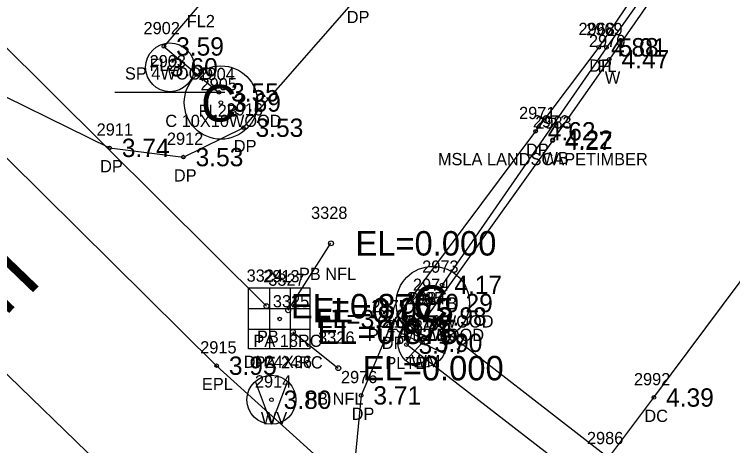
# Model space of a CAD drawing. Extents: x 2608598 to 2610682, y 641451 to 643526.
# Drawn here: x 2610198.2 to 2610257, y 642033.7 to 642068.9 of the extents above; entities that cross this region are included whole.
import ezdxf

# ---------------------------------------------------------------- set-up
doc = ezdxf.new("R2010")
doc.units = 0
for name, color, linetype in [('RD_EX_BldgApp', 7, 'Continuous'), ('RD_EX_BldgApp_txCode', 7, 'Continuous'), ('RD_EX_Conc', 7, 'Continuous'), ('RD_EX_Conc_txCode', 7, 'Continuous'), ('RD_EX_DR_Inlet', 7, 'Continuous'), ('RD_EX_DR_Inlet_txCode', 7, 'Continuous'), ('RD_EX_DR_Pipe', 7, 'Continuous'), ('RD_EX_DR_Pipe_txCode', 7, 'Continuous'), ('RD_EX_Driveway', 7, 'Continuous'), ('RD_EX_Driveway_txCode', 7, 'Continuous'), ('RD_EX_Fence_Other', 7, 'Continuous'), ('RD_EX_Fence_Other_txCode', 7, 'Continuous'), ('RD_EX_Misc', 7, 'Continuous'), ('RD_EX_Misc_txCode', 7, 'Continuous'), ('RD_EX_Road', 7, 'Continuous'), ('RD_EX_Road_txCode', 7, 'Continuous'), ('RD_EX_TX_BldgApp_ELEV', 7, 'Continuous'), ('RD_EX_TX_Conc_ELEV', 7, 'Continuous'), ('RD_EX_TX_DR_Inlet_ELEV', 7, 'Continuous'), ('RD_EX_TX_Driveway_ELEV', 7, 'Continuous'), ('RD_EX_TX_Fence_Other_ELEV', 7, 'Continuous'), ('RD_EX_TX_Misc_ELEV', 7, 'Continuous'), ('RD_EX_TX_Road_ELEV', 7, 'Continuous'), ('RD_EX_TX_UT_ELEV', 7, 'Continuous'), ('RD_EX_UT', 7, 'Continuous'), ('RD_EX_UT_txCode', 7, 'Continuous'), ('RD_HC_Cl', 7, 'Continuous'), ('RD_HC_Data', 7, 'Continuous'), ('RD_SMD_Locator', 7, 'Continuous'), ('RD_TX_Pipe_ElevEX', 7, 'Continuous')]:
    doc.layers.add(name, color=color, linetype=linetype)

msp = doc.modelspace()

# ---------------------------------------------------------------- linework, layer by layer
at = {"layer": 'RD_EX_BldgApp'}
msp.add_line((2610206.447, 642062.564), (2610215.447, 642062.564), dxfattribs=at)
for points in [[(2610282.971, 642116.744), (2610261.846, 642086.691), (2610246.897, 642065.246), (2610242.266, 642058.667)], [(2610231.96, 642044.213), (2610246.717, 642032.775), (2610245.04, 642030.534), (2610230.296, 642041.913)]]:
    msp.add_lwpolyline(points, dxfattribs=at)
for centre, radius in [((2610210.964, 642064.589), 2), ((2610215.132, 642061.709), 3), ((2610232.46, 642045.312), 3)]:
    msp.add_circle(centre, radius, dxfattribs=at)
at = {"layer": 'RD_EX_Conc'}
msp.add_lwpolyline([(2610235.43, 642019.753), (2610238.505, 642021.577), (2610250.536, 642037.59), (2610264.643, 642056.515)], dxfattribs=at)
at = {"layer": 'RD_EX_DR_Inlet'}
for p, q in [((2610219.095, 642046.568), (2610219.095, 642041.568)), ((2610220.795, 642046.568), (2610220.795, 642041.568)), ((2610217.395, 642044.868), (2610222.395, 642044.868)), ((2610217.395, 642043.168), (2610222.395, 642043.168))]:
    msp.add_line(p, q, dxfattribs=at)
msp.add_lwpolyline([(2610217.395, 642041.568), (2610217.395, 642046.568), (2610222.395, 642046.568), (2610222.395, 642041.568)], close=True, dxfattribs=at)
at = {"layer": 'RD_EX_DR_Pipe'}
for p, q in [((2610161.182, 642102.345), (2610218.859, 642045.058)), ((2610220.632, 642044.726), (2610224.131, 642050.196)), ((2610221.007, 642042.963), (2610224.729, 642039.992))]:
    msp.add_line(p, q, dxfattribs=at)
at = {"layer": 'RD_EX_Driveway'}
for points in [[(2610189.201, 642065.464), (2610190.633, 642065.558), (2610206.029, 642058.003), (2610212.058, 642057.248), (2610216.962, 642059.651), (2610226.196, 642070.204), (2610231.836, 642077.34), (2610253.985, 642109.297), (2610264.823, 642124.673)], [(2610280.769, 642116.596), (2610260.219, 642087.145), (2610246.027, 642066.229), (2610240.86, 642059.355), (2610229.066, 642043.559), (2610226.599, 642037.761), (2610225.859, 642030.159)]]:
    msp.add_lwpolyline(points, dxfattribs=at)
at = {"layer": 'RD_EX_Fence_Other'}
for points in [[(2610132.58, 642142.761), (2610200.01, 642077.228), (2610202.789, 642080.045), (2610213.517, 642069.87), (2610210.469, 642066.294), (2610214.959, 642062.541)], [(2610281.899, 642116.665), (2610261.274, 642086.846), (2610246.659, 642066.216), (2610233.217, 642046.792)]]:
    msp.add_lwpolyline(points, dxfattribs=at)
at = {"layer": 'RD_EX_Misc'}
msp.add_line((2610242.253, 642058.584), (2610231.96, 642044.213), dxfattribs=at)
at = {"layer": 'RD_EX_Road'}
msp.add_lwpolyline([(2609576.606, 642656.063), (2609590.876, 642642.238), (2609605.189, 642628.776), (2609627.581, 642607.088), (2609646.03, 642589.107), (2609702.182, 642534.044), (2609780.351, 642458.947), (2609858.794, 642382.828), (2609938.323, 642306.422), (2610008.617, 642239.319), (2610086.297, 642162.544), (2610164.179, 642089.488), (2610189.201, 642065.464), (2610214.781, 642040.191), (2610225.859, 642030.159), (2610226.316, 642028.389), (2610235.43, 642019.753), (2610260.227, 641995.633), (2610272.389, 641983.247)], dxfattribs=at)
at = {"layer": 'RD_EX_UT'}
for p, q in [((2610230.255, 642040.604), (2610232.922, 642043.501)), ((2610229.773, 642042.899), (2610233.404, 642041.187)), ((2610219.259, 642035.414), (2610217.955, 642038.896)), ((2610219.259, 642035.414), (2610220.581, 642038.859))]:
    msp.add_line(p, q, dxfattribs=at)
for centre in [(2610231.607, 642042.062), (2610219.259, 642037.406)]:
    msp.add_circle(centre, 2, dxfattribs=at)
at = {"layer": 'RD_HC_Cl'}
msp.add_line((2610092.394, 642140.787), (2610263.672, 641975.859), dxfattribs=at)
at = {"layer": 'RD_SMD_Locator'}
for centre, radius in [((2610210.469, 642066.294), 0.15), ((2610246.027, 642066.229), 0.15), ((2610246.659, 642066.216), 0.15), ((2610246.897, 642065.246), 0.15), ((2610210.964, 642064.589), 0.15), ((2610214.959, 642062.541), 0.15), ((2610215.132, 642061.709), 0.15), ((2610216.962, 642059.651), 0.15), ((2610240.86, 642059.355), 0.15), ((2610242.253, 642058.584), 0.15), ((2610242.266, 642058.667), 0.15), ((2610206.029, 642058.003), 0.15), ((2610212.058, 642057.248), 0.15), ((2610224.131, 642050.196), 0.2), ((2610233.217, 642046.792), 0.15), ((2610232.46, 642045.312), 0.15), ((2610218.859, 642045.058), 0.2), ((2610220.632, 642044.726), 0.2), ((2610231.96, 642044.213), 0.15), ((2610231.96, 642044.213), 0.15), ((2610219.933, 642044.01), 0.15), ((2610229.066, 642043.559), 0.15), ((2610221.007, 642042.963), 0.2), ((2610230.296, 642041.913), 0.15), ((2610231.607, 642042.062), 0.15), ((2610214.781, 642040.191), 0.15), ((2610224.729, 642039.992), 0.2), ((2610226.599, 642037.761), 0.15), ((2610250.536, 642037.59), 0.15), ((2610219.259, 642037.406), 0.15)]:
    msp.add_circle(centre, radius, dxfattribs=at)

# ---------------------------------------------------------------- texts
at = {"layer": 'RD_EX_BldgApp'}
for p in [(2610213.502, 642060.148), (2610230.83, 642043.751)]:
    msp.add_text('C', height=3, dxfattribs=at).set_placement(p)
at = {"layer": 'RD_EX_BldgApp_txCode'}
for s, p in [('2903', (2610209.295, 642064.589)), ('SP 4WOOD', (2610207.279, 642063.589)), ('2905', (2610213.463, 642062.709)), ('C 10X10WOOD', (2610210.581, 642059.709)), ('2974', (2610230.83, 642046.312)), ('2985', (2610230.33, 642045.213)), ('C 10X10WOOD', (2610227.909, 642043.312)), ('2988', (2610228.666, 642042.913)), ('PLTA 12WOOD', (2610227.141, 642042.213)), ('PLTB', (2610228.579, 642039.913)), ('2986', (2610245.063, 642033.775))]:
    msp.add_text(s, height=1, dxfattribs=at).set_placement(p)
at = {"layer": 'RD_EX_Conc_txCode'}
for s, p in [('2992', (2610248.906, 642038.59)), ('DC', (2610249.757, 642035.59))]:
    msp.add_text(s, height=1, dxfattribs=at).set_placement(p)
at = {"layer": 'RD_EX_DR_Inlet_txCode'}
for s, p in [('2913', (2610218.587, 642047.01)), ('DI 24X36', (2610216.996, 642040.01))]:
    msp.add_text(s, height=1, dxfattribs=at).set_placement(p)
at = {"layer": 'RD_EX_DR_Pipe_txCode'}
for s, p in [('3328', (2610222.501, 642052.196)), ('3324', (2610217.23, 642047.058)), ('3327', (2610219.002, 642046.726)), ('PB NFL', (2610221.509, 642047.196)), ('3325', (2610219.377, 642044.963)), ('PB', (2610218.08, 642042.058)), ('PA 18RC', (2610217.789, 642041.726)), ('3326', (2610223.076, 642041.992)), ('PA 24RC', (2610217.881, 642039.963)), ('PB NFL', (2610222.107, 642036.992))]:
    msp.add_text(s, height=1, dxfattribs=at).set_placement(p)
at = {"layer": 'RD_EX_Driveway_txCode'}
for s, p in [('DP', (2610225.417, 642068.204)), ('2968', (2610244.373, 642067.229)), ('DP', (2610245.247, 642064.229)), ('2916', (2610215.592, 642060.651)), ('2971', (2610239.514, 642060.355)), ('2911', (2610204.966, 642059.003)), ('2912', (2610210.712, 642058.248)), ('DP', (2610216.183, 642057.651)), ('DP', (2610240.081, 642057.355)), ('DP', (2610205.249, 642056.003)), ('DP', (2610211.279, 642055.248)), ('2975', (2610227.436, 642044.559)), ('DP', (2610228.287, 642041.559)), ('2976', (2610224.946, 642038.761)), ('DP', (2610225.82, 642035.761))]:
    msp.add_text(s, height=1, dxfattribs=at).set_placement(p)
at = {"layer": 'RD_EX_Fence_Other_txCode'}
for s, p in [('FL2', (2610212.336, 642067.87)), ('2902', (2610208.8, 642067.294)), ('2969', (2610245.006, 642067.216)), ('FL2', (2610209.288, 642064.294)), ('FL', (2610245.927, 642064.216)), ('2904', (2610213.29, 642063.541)), ('FL2B', (2610213.305, 642060.541)), ('2973', (2610231.587, 642047.792)), ('FLB', (2610232.012, 642044.792))]:
    msp.add_text(s, height=1, dxfattribs=at).set_placement(p)
at = {"layer": 'RD_EX_Misc_txCode'}
for s, p in [('2970', (2610245.228, 642066.246)), ('W', (2610246.527, 642063.246)), ('2972', (2610240.636, 642059.667)), ('2983', (2610240.837, 642059.584)), ('MSLA LANDSCAPETIMBER', (2610232.874, 642056.584)), ('WB', (2610241.423, 642056.667)), ('2984', (2610230.508, 642045.213)), ('MSLB', (2610229.99, 642042.213))]:
    msp.add_text(s, height=1, dxfattribs=at).set_placement(p)
at = {"layer": 'RD_EX_Road_txCode'}
for s, p in [('2915', (2610213.434, 642041.191)), ('EPL', (2610213.576, 642038.191))]:
    msp.add_text(s, height=1, dxfattribs=at).set_placement(p)
at = {"layer": 'RD_EX_TX_BldgApp_ELEV'}
for s, p in [('3.60', (2610210.964, 642063.839)), ('3.69', (2610216.132, 642060.959)), ('0.29', (2610233.46, 642044.562)), ('3.98', (2610232.96, 642043.463)), ('3.77', (2610231.296, 642041.163))]:
    msp.add_text(s, height=1.5, dxfattribs=at).set_placement(p)
at = {"layer": 'RD_EX_TX_Conc_ELEV'}
msp.add_text('4.39', height=1.5, dxfattribs=at).set_placement((2610251.536, 642036.84))
at = {"layer": 'RD_EX_TX_DR_Inlet_ELEV'}
msp.add_text('EL=3.28', height=1.5, dxfattribs=at).set_placement((2610222.933, 642043.26))
at = {"layer": 'RD_EX_TX_Driveway_ELEV'}
for s, p in [('4.88', (2610247.027, 642065.479)), ('3.53', (2610217.962, 642058.901)), ('4.62', (2610241.86, 642058.605)), ('3.74', (2610207.029, 642057.253)), ('3.53', (2610213.058, 642056.498)), ('3.75', (2610230.066, 642042.809)), ('3.71', (2610227.599, 642037.011))]:
    msp.add_text(s, height=1.5, dxfattribs=at).set_placement(p)
at = {"layer": 'RD_EX_TX_Fence_Other_ELEV'}
for s, p in [('3.59', (2610211.469, 642065.544)), ('5.01', (2610247.659, 642065.466)), ('3.55', (2610215.959, 642061.791)), ('4.17', (2610234.217, 642046.042))]:
    msp.add_text(s, height=1.5, dxfattribs=at).set_placement(p)
at = {"layer": 'RD_EX_TX_Misc_ELEV'}
for s, p in [('4.47', (2610247.897, 642064.496)), ('4.27', (2610243.253, 642057.834)), ('4.22', (2610243.266, 642057.917)), ('3.98', (2610232.96, 642043.463))]:
    msp.add_text(s, height=1.5, dxfattribs=at).set_placement(p)
at = {"layer": 'RD_EX_TX_Road_ELEV'}
msp.add_text('3.95', height=1.5, dxfattribs=at).set_placement((2610215.781, 642039.441))
at = {"layer": 'RD_EX_TX_UT_ELEV'}
for s, p in [('3.90', (2610232.607, 642041.312)), ('3.80', (2610220.259, 642036.656))]:
    msp.add_text(s, height=1.5, dxfattribs=at).set_placement(p)
at = {"layer": 'RD_EX_UT_txCode'}
for s, p in [('2979', (2610229.977, 642043.062)), ('WM', (2610230.701, 642040.062)), ('2914', (2610217.912, 642038.406)), ('WV', (2610218.4, 642035.406))]:
    msp.add_text(s, height=1, dxfattribs=at).set_placement(p)
at = {"layer": 'RD_HC_Data'}
msp.add_text('S 46%%d 04\' 55" E', height=6, rotation=316.08195, dxfattribs=at).set_placement((2610157.542, 642079.442))
at = {"layer": 'RD_TX_Pipe_ElevEX'}
for s, p in [('EL=0.000', (2610226.131, 642049.196)), ('EL=0.875', (2610220.859, 642044.058)), ('EL=0.975', (2610222.632, 642043.726)), ('EL=0.875', (2610223.007, 642041.963)), ('EL=0.000', (2610226.729, 642038.992))]:
    msp.add_text(s, height=2, dxfattribs=at).set_placement(p)

doc.saveas('drawing.dxf')
